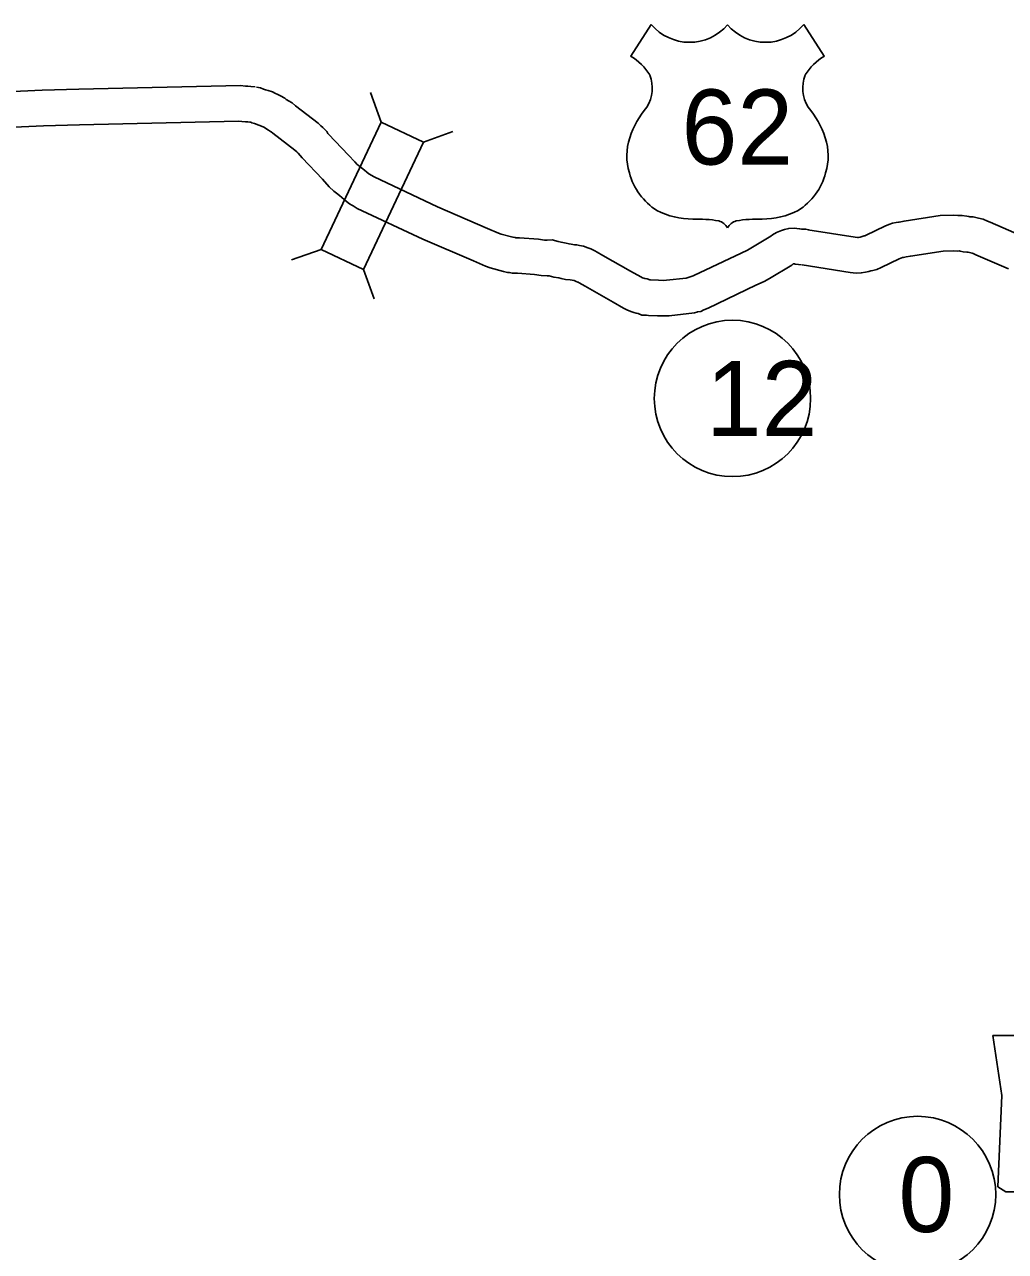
# Model space of a CAD drawing. Extents: x -939622 to -934222, y 1383701 to 1385301.
# Drawn here: x -936444.68 to -936419.83, y 1385141.22 to 1385172.29 of the extents above; entities that cross this region are included whole.
import ezdxf

# ---------------------------------------------------------------- set-up
doc = ezdxf.new("R2010")
doc.units = 0
for name, color, linetype in [('Level 15', 7, 'Continuous'), ('Level 20', 7, 'Continuous'), ('Level 21', 7, 'Continuous'), ('Level 22', 7, 'Continuous'), ('Level 27', 7, 'Continuous')]:
    doc.layers.add(name, color=color, linetype=linetype)

msp = doc.modelspace()

# ---------------------------------------------------------------- linework, layer by layer
at = {"layer": 'Level 15'}
for points in [[(-936445.518, 1385170.569), (-936444.226, 1385170.627), (-936443.304, 1385170.655), (-936439.209, 1385170.751), (-936439.076, 1385170.734), (-936439.021, 1385170.729), (-936438.945, 1385170.725), (-936438.833, 1385170.712)], [(-936438.798, 1385170.707), (-936438.7, 1385170.687), (-936438.624, 1385170.659), (-936438.574, 1385170.643), (-936438.505, 1385170.623), (-936438.393, 1385170.591), (-936438.323, 1385170.545), (-936438.278, 1385170.527), (-936438.197, 1385170.49), (-936438.084, 1385170.432), (-936438.047, 1385170.398), (-936438.032, 1385170.388), (-936437.988, 1385170.363), (-936437.897, 1385170.309), (-936437.815, 1385170.236), (-936437.241, 1385169.796), (-936437.171, 1385169.728), (-936437.123, 1385169.686), (-936437.091, 1385169.656), (-936437.022, 1385169.585), (-936436.991, 1385169.536), (-936436.975, 1385169.517), (-936436.474, 1385168.987), (-936436.315, 1385168.815), (-936436.25, 1385168.752), (-936436.227, 1385168.734), (-936436.139, 1385168.667), (-936436.062, 1385168.603), (-936436.003, 1385168.553), (-936435.954, 1385168.513), (-936435.943, 1385168.504), (-936435.896, 1385168.478), (-936435.822, 1385168.433), (-936434.22, 1385167.677), (-936432.949, 1385167.132), (-936432.669, 1385167.01), (-936432.606, 1385166.988), (-936432.342, 1385166.913), (-936432.303, 1385166.906), (-936432.253, 1385166.899), (-936432.232, 1385166.895), (-936432.224, 1385166.895), (-936432.139, 1385166.892), (-936431.661, 1385166.859), (-936431.503, 1385166.836), (-936431.436, 1385166.833), (-936431.309, 1385166.837), (-936431.159, 1385166.797), (-936431.086, 1385166.779), (-936430.957, 1385166.756), (-936430.883, 1385166.738), (-936430.831, 1385166.727), (-936430.748, 1385166.718), (-936430.69, 1385166.71), (-936430.621, 1385166.701), (-936430.518, 1385166.681), (-936430.411, 1385166.64), (-936430.386, 1385166.629), (-936430.33, 1385166.612), (-936430.231, 1385166.564), (-936430.174, 1385166.53), (-936430.029, 1385166.447), (-936429.327, 1385166.045), (-936429.066, 1385165.9), (-936429.024, 1385165.876), (-936429.023, 1385165.876), (-936428.988, 1385165.867), (-936428.963, 1385165.859), (-936428.911, 1385165.85), (-936428.837, 1385165.826), (-936428.82, 1385165.825), (-936428.624, 1385165.816), (-936428.487, 1385165.815), (-936428.414, 1385165.818), (-936427.918, 1385165.873), (-936427.746, 1385165.927), (-936427.728, 1385165.935), (-936426.527, 1385166.507), (-936426.366, 1385166.578), (-936426.283, 1385166.631), (-936425.775, 1385166.932), (-936425.731, 1385166.97), (-936425.629, 1385167.03), (-936425.503, 1385167.081), (-936425.428, 1385167.103), (-936425.321, 1385167.131), (-936425.186, 1385167.136), (-936425.12, 1385167.129), (-936425.048, 1385167.123), (-936424.997, 1385167.112), (-936424.987, 1385167.11), (-936424.89, 1385167.107), (-936424.815, 1385167.091)], [(-936445.498, 1385169.669), (-936444.192, 1385169.727), (-936443.28, 1385169.756), (-936439.256, 1385169.85), (-936439.172, 1385169.839), (-936439.083, 1385169.831), (-936439.02, 1385169.828), (-936438.939, 1385169.818)], [(-936438.974, 1385169.824), (-936438.946, 1385169.818), (-936438.918, 1385169.808), (-936438.854, 1385169.787), (-936438.631, 1385169.699), (-936438.613, 1385169.691), (-936438.497, 1385169.618), (-936438.443, 1385169.586), (-936438.43, 1385169.579), (-936438.388, 1385169.541), (-936437.832, 1385169.115), (-936437.783, 1385169.068), (-936437.745, 1385169.034), (-936437.648, 1385168.918), (-936437.132, 1385168.373), (-936436.959, 1385168.185), (-936436.843, 1385168.074), (-936436.779, 1385168.023), (-936436.701, 1385167.964), (-936436.641, 1385167.914), (-936436.577, 1385167.86), (-936436.52, 1385167.813), (-936436.445, 1385167.753), (-936436.383, 1385167.719), (-936436.351, 1385167.701), (-936436.248, 1385167.638), (-936434.589, 1385166.856), (-936433.306, 1385166.306), (-936433, 1385166.173), (-936432.881, 1385166.13), (-936432.545, 1385166.035), (-936432.444, 1385166.017), (-936432.393, 1385166.01), (-936432.329, 1385165.998), (-936432.259, 1385165.996), (-936432.188, 1385165.993), (-936431.758, 1385165.963), (-936431.59, 1385165.939), (-936431.44, 1385165.932), (-936431.412, 1385165.933), (-936431.386, 1385165.926), (-936431.272, 1385165.897), (-936431.141, 1385165.875), (-936431.088, 1385165.862), (-936430.977, 1385165.837), (-936430.855, 1385165.824), (-936430.805, 1385165.818), (-936430.765, 1385165.812), (-936430.757, 1385165.809), (-936430.708, 1385165.787), (-936430.662, 1385165.772), (-936430.657, 1385165.77), (-936430.628, 1385165.753), (-936430.478, 1385165.667), (-936429.77, 1385165.261), (-936429.505, 1385165.114), (-936429.406, 1385165.058), (-936429.291, 1385165.015), (-936429.242, 1385165.003), (-936429.187, 1385164.984), (-936429.131, 1385164.974), (-936429.045, 1385164.935), (-936428.927, 1385164.93), (-936428.877, 1385164.926), (-936428.646, 1385164.916), (-936428.471, 1385164.915), (-936428.347, 1385164.92), (-936427.711, 1385164.99), (-936427.648, 1385165.01), (-936427.634, 1385165.014), (-936427.549, 1385165.029), (-936427.47, 1385165.067), (-936427.36, 1385165.113), (-936426.151, 1385165.689), (-936425.94, 1385165.783), (-936425.812, 1385165.864), (-936425.247, 1385166.199), (-936425.214, 1385166.227), (-936425.208, 1385166.23), (-936425.2, 1385166.232), (-936425.178, 1385166.23), (-936425.157, 1385166.226), (-936425.07, 1385166.213), (-936424.999, 1385166.21)], [(-936424.838, 1385167.096), (-936423.638, 1385166.907), (-936423.576, 1385166.899), (-936423.555, 1385166.903), (-936423.514, 1385166.912), (-936423.463, 1385166.927), (-936423.407, 1385166.938), (-936423.39, 1385166.943), (-936423.36, 1385166.956), (-936422.885, 1385167.189), (-936422.788, 1385167.226), (-936422.693, 1385167.259), (-936422.598, 1385167.281), (-936422.544, 1385167.287), (-936422.528, 1385167.29), (-936422.4, 1385167.317), (-936421.485, 1385167.453), (-936421.142, 1385167.462), (-936421.036, 1385167.457), (-936420.935, 1385167.461), (-936420.813, 1385167.439), (-936420.764, 1385167.429), (-936420.734, 1385167.426), (-936420.652, 1385167.421), (-936420.519, 1385167.393), (-936420.396, 1385167.364), (-936420.285, 1385167.316), (-936420.218, 1385167.285), (-936419.427, 1385166.943)], [(-936424.978, 1385166.207), (-936423.765, 1385166.016), (-936423.614, 1385165.997), (-936423.486, 1385166.001), (-936423.38, 1385166.02), (-936423.291, 1385166.04), (-936423.246, 1385166.053), (-936423.195, 1385166.063), (-936423.088, 1385166.093), (-936422.982, 1385166.139), (-936422.527, 1385166.362), (-936422.482, 1385166.379), (-936422.443, 1385166.393), (-936422.411, 1385166.396), (-936422.349, 1385166.408), (-936422.24, 1385166.431), (-936421.407, 1385166.554), (-936421.151, 1385166.561), (-936421.04, 1385166.556), (-936420.998, 1385166.558), (-936420.981, 1385166.555), (-936420.903, 1385166.539), (-936420.812, 1385166.529), (-936420.774, 1385166.527), (-936420.713, 1385166.514), (-936420.679, 1385166.506), (-936420.651, 1385166.494), (-936420.583, 1385166.463), (-936419.752, 1385166.103)]]:
    msp.add_lwpolyline(points, dxfattribs=at)
at = {"layer": 'Level 20'}
for p, q in [((-936435.646, 1385169.823), (-936435.914, 1385170.568)), ((-936434.572, 1385169.316), (-936433.827, 1385169.583)), ((-936437.167, 1385166.599), (-936437.912, 1385166.332)), ((-936436.092, 1385166.092), (-936435.825, 1385165.347))]:
    msp.add_line(p, q, dxfattribs=at)
msp.add_lwpolyline([(-936436.092, 1385166.092), (-936434.572, 1385169.316), (-936435.646, 1385169.823), (-936437.167, 1385166.599)], close=True, dxfattribs=at)
at = {"layer": 'Level 21'}
msp.add_lwpolyline([(-936420.149, 1385146.692), (-936419.92, 1385145.17), (-936420.022, 1385142.861), (-936419.819, 1385142.734), (-936419.438, 1385142.734), (-936419.438, 1385141.922), (-936416.241, 1385141.922), (-936416.089, 1385142.251), (-936416.139, 1385142.784), (-936416.063, 1385143.393), (-936415.784, 1385143.876), (-936415.606, 1385144.231), (-936415.353, 1385144.612), (-936415.2, 1385145.018), (-936415.073, 1385145.347), (-936414.845, 1385145.627), (-936414.794, 1385145.804), (-936414.896, 1385145.931), (-936415.682, 1385145.931), (-936415.505, 1385146.286), (-936415.479, 1385146.515), (-936415.585, 1385146.69)], close=True, dxfattribs=at)
at = {"layer": 'Level 22'}
for p, q in [((-936428.802, 1385172.293), (-936429.322, 1385171.49)), ((-936424.942, 1385172.293), (-936424.422, 1385171.49))]:
    msp.add_line(p, q, dxfattribs=at)
for centre, radius, start, end in [((-936427.835, 1385173.107), 1.264, 220.075, 319.6701), ((-936425.909, 1385173.107), 1.264, 220.3299, 319.925), ((-936430, 1385170.325), 1.349, 30.7809, 59.9883), ((-936423.744, 1385170.325), 1.349, 120.0117, 149.2191), ((-936429.703, 1385170.68), 0.925, 328.8105, 21.2108), ((-936424.041, 1385170.68), 0.925, 158.7892, 211.1895), ((-936427.285, 1385168.785), 2.157, 138.9565, 162.6913), ((-936426.459, 1385168.785), 2.157, 17.3087, 41.0435), ((-936427.997, 1385168.962), 1.426, 160.9576, 197.3819), ((-936425.747, 1385168.962), 1.426, 342.6181, 19.0424), ((-936427.765, 1385168.966), 1.65, 195.1074, 237.1312), ((-936425.979, 1385168.966), 1.65, 302.8688, 344.8926), ((-936427.734, 1385169.485), 2.118, 244.0771, 269.5779), ((-936427.685, 1385163.488), 3.88, 81.1942, 90.9539), ((-936427.2, 1385166.966), 0.372, 28.0342, 72.9864), ((-936426.544, 1385166.966), 0.372, 107.0136, 151.9658), ((-936426.059, 1385163.488), 3.88, 89.0461, 98.8058), ((-936426.01, 1385169.485), 2.118, 270.4221, 295.9229)]:
    msp.add_arc(centre, radius, start, end, dxfattribs=at)
at = {"layer": 'Level 27'}
for centre in [(-936426.746, 1385162.824), (-936422.058, 1385142.663)]:
    msp.add_circle(centre, 1.98, dxfattribs=at)

# ---------------------------------------------------------------- texts
at = {"layer": 'Level 22'}
msp.add_text('62', height=1.9008, dxfattribs=at).set_placement((-936428.037, 1385168.748))
at = {"layer": 'Level 27'}
for s, height, p in [('12', 1.9008, (-936427.42, 1385161.874)), ('0', 1.901, (-936422.542, 1385141.713))]:
    msp.add_text(s, height=height, dxfattribs=at).set_placement(p)

doc.saveas('drawing.dxf')
